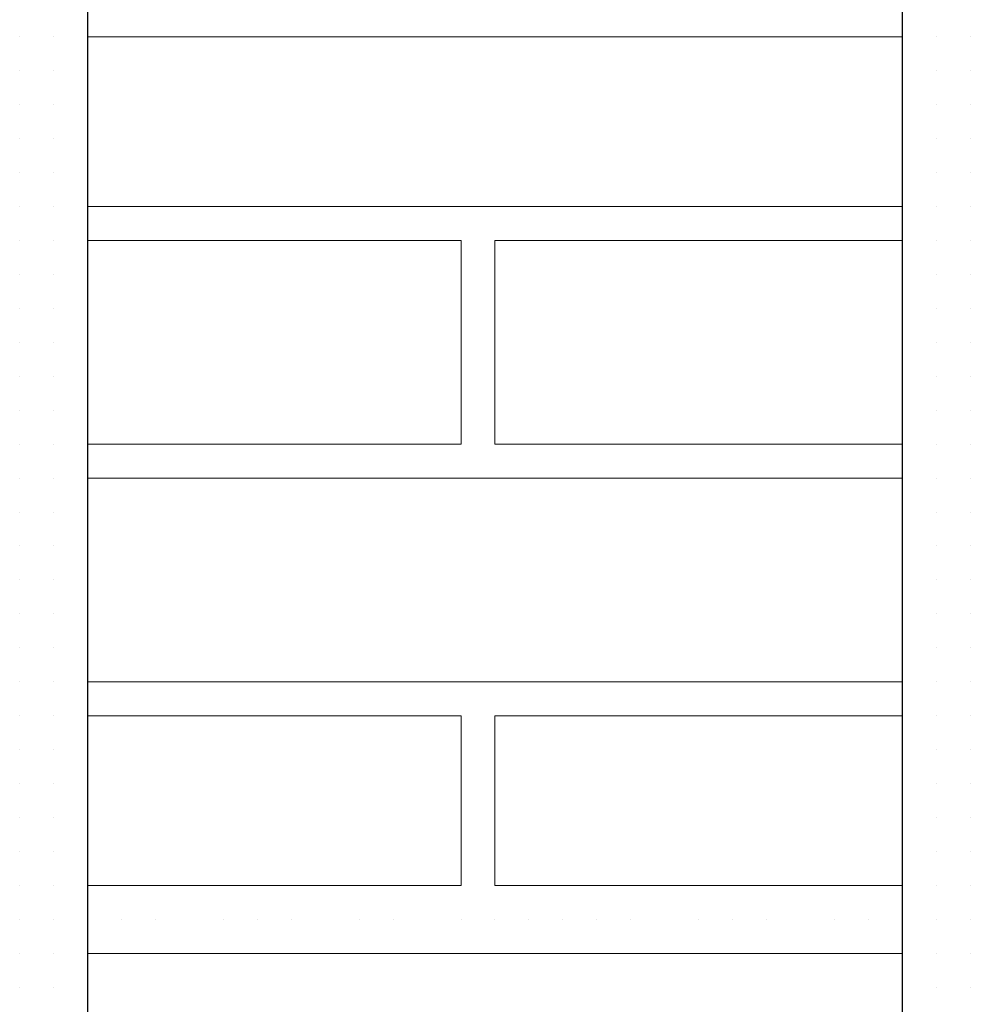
# Model space of a CAD drawing. Header units: metres. Extents: x 5.7 to 89.8, y 4 to 63.5.
# Tile 449 of 475: x 72.911 to 73.181, y 50.055 to 50.334. Entities that reach past the tile are written whole.
import ezdxf

# ---------------------------------------------------------------- set-up
doc = ezdxf.new("R2010")
doc.units = ezdxf.units.M
doc.header["$MEASUREMENT"] = 0
doc.layers.add('PDF17_hatch-borshi', color=7, linetype='Continuous')
doc.layers.add('PDF17_wall', color=7, linetype='Continuous')

msp = doc.modelspace()

# ---------------------------------------------------------------- linework, layer by layer
at = {"layer": 'PDF17_hatch-borshi', "lineweight": 18}
for points in [[(72.91139, 50.32944), (72.91139, 50.32944)], [(72.91139, 50.32944), (72.91139, 50.32944)], [(72.91139, 50.32944), (72.91139, 50.32944)], [(72.92103, 50.32944), (72.92103, 50.32944)], [(72.92103, 50.32944), (72.92103, 50.32944)], [(72.92103, 50.32944), (72.92103, 50.32944)], [(72.92103, 50.32944), (72.92103, 50.32944)], [(72.93066, 50.32944), (72.93066, 50.32944)], [(72.93066, 50.32944), (72.93066, 50.32944)], [(72.93066, 50.32944), (72.93066, 50.32944)], [(72.93066, 50.32944), (73.16181, 50.32944)], [(72.94992, 50.32944), (72.94992, 50.32944)], [(72.98844, 50.32944), (72.98844, 50.32944)], [(72.99808, 50.32944), (72.99808, 50.32944)], [(73.00771, 50.32944), (73.00771, 50.32944)], [(73.01734, 50.32944), (73.01734, 50.32944)], [(73.02697, 50.32944), (73.02697, 50.32944)], [(73.05586, 50.32944), (73.05586, 50.32944)], [(73.11365, 50.32944), (73.11365, 50.32944)], [(73.13291, 50.32944), (73.13291, 50.32944)], [(73.15217, 50.32944), (73.15217, 50.32944)], [(73.16181, 50.32944), (73.16181, 50.32944)], [(73.16181, 50.32944), (73.16181, 50.32944)], [(73.16181, 50.32944), (73.16181, 50.32944)], [(73.16181, 50.32944), (73.16181, 50.32944)], [(73.17144, 50.32944), (73.17144, 50.32944)], [(73.17144, 50.32944), (73.17144, 50.32944)], [(73.17144, 50.32944), (73.17144, 50.32944)], [(73.17144, 50.32944), (73.17144, 50.32944)], [(73.18107, 50.32944), (73.18107, 50.32944)], [(73.18107, 50.32944), (73.18107, 50.32944)], [(73.18107, 50.32944), (73.18107, 50.32944)], [(73.18107, 50.32944), (73.18107, 50.32944)], [(73.18107, 50.32944), (73.18107, 50.32944)], [(73.18107, 50.32944), (73.18107, 50.32944)], [(72.91139, 50.31981), (72.91139, 50.31981)], [(72.91139, 50.31981), (72.91139, 50.31981)], [(72.91139, 50.31981), (72.91139, 50.31981)], [(72.91139, 50.31981), (72.91139, 50.31981)], [(72.92103, 50.31981), (72.92103, 50.31981)], [(72.92103, 50.31981), (72.92103, 50.31981)], [(72.92103, 50.31981), (72.92103, 50.31981)], [(72.93066, 50.31981), (72.93066, 50.31981)], [(72.93066, 50.31981), (72.93066, 50.31981)], [(72.93066, 50.31981), (72.93066, 50.31981)], [(73.16181, 50.31981), (73.16181, 50.31981)], [(73.16181, 50.31981), (73.16181, 50.31981)], [(73.17144, 50.31981), (73.17144, 50.31981)], [(73.17144, 50.31981), (73.17144, 50.31981)], [(73.17144, 50.31981), (73.17144, 50.31981)], [(73.18107, 50.31981), (73.18107, 50.31981)], [(73.18107, 50.31981), (73.18107, 50.31981)], [(73.18107, 50.31981), (73.18107, 50.31981)], [(72.91139, 50.31018), (72.91139, 50.31018)], [(72.91139, 50.31018), (72.91139, 50.31018)], [(72.92103, 50.31018), (72.92103, 50.31018)], [(72.92103, 50.31018), (72.92103, 50.31018)], [(72.92103, 50.31018), (72.92103, 50.31018)], [(72.93066, 50.31018), (72.93066, 50.31018)], [(72.93066, 50.31018), (72.93066, 50.31018)], [(72.93066, 50.31018), (72.93066, 50.31018)], [(73.16181, 50.31018), (73.16181, 50.31018)], [(73.16181, 50.31018), (73.16181, 50.31018)], [(73.16181, 50.31018), (73.16181, 50.31018)], [(73.17144, 50.31018), (73.17144, 50.31018)], [(73.17144, 50.31018), (73.17144, 50.31018)], [(73.17144, 50.31018), (73.17144, 50.31018)], [(73.18107, 50.31018), (73.18107, 50.31018)], [(73.18107, 50.31018), (73.18107, 50.31018)], [(73.18107, 50.31018), (73.18107, 50.31018)], [(72.91139, 50.30055), (72.91139, 50.30055)], [(72.91139, 50.30055), (72.91139, 50.30055)], [(72.91139, 50.30055), (72.91139, 50.30055)], [(72.91139, 50.30055), (72.91139, 50.30055)], [(72.91139, 50.30055), (72.91139, 50.30055)], [(72.91139, 50.30055), (72.91139, 50.30055)], [(72.92103, 50.30055), (72.92103, 50.30055)], [(72.92103, 50.30055), (72.92103, 50.30055)], [(72.92103, 50.30055), (72.92103, 50.30055)], [(72.93066, 50.30055), (72.93066, 50.30055)], [(72.93066, 50.30055), (72.93066, 50.30055)], [(73.16181, 50.30055), (73.16181, 50.30055)], [(73.16181, 50.30055), (73.16181, 50.30055)], [(73.17144, 50.30055), (73.17144, 50.30055)], [(73.17144, 50.30055), (73.17144, 50.30055)], [(73.17144, 50.30055), (73.17144, 50.30055)], [(73.17144, 50.30055), (73.17144, 50.30055)], [(73.18107, 50.30055), (73.18107, 50.30055)], [(73.18107, 50.30055), (73.18107, 50.30055)], [(73.18107, 50.30055), (73.18107, 50.30055)], [(73.18107, 50.30055), (73.18107, 50.30055)], [(72.91139, 50.29092), (72.91139, 50.29092)], [(72.91139, 50.29092), (72.91139, 50.29092)], [(72.91139, 50.29092), (72.91139, 50.29092)], [(72.91139, 50.29092), (72.91139, 50.29092)], [(72.92103, 50.29092), (72.92103, 50.29092)], [(72.92103, 50.29092), (72.92103, 50.29092)], [(72.92103, 50.29092), (72.92103, 50.29092)], [(72.92103, 50.29092), (72.92103, 50.29092)], [(72.93066, 50.29092), (72.93066, 50.29092)], [(72.93066, 50.29092), (72.93066, 50.29092)], [(72.93066, 50.29092), (72.93066, 50.29092)], [(73.16181, 50.29092), (73.16181, 50.29092)], [(73.16181, 50.29092), (73.16181, 50.29092)], [(73.16181, 50.29092), (73.16181, 50.29092)], [(73.17144, 50.29092), (73.17144, 50.29092)], [(73.17144, 50.29092), (73.17144, 50.29092)], [(73.18107, 50.29092), (73.18107, 50.29092)], [(73.18107, 50.29092), (73.18107, 50.29092)], [(73.18107, 50.29092), (73.18107, 50.29092)], [(72.91139, 50.28128), (72.91139, 50.28128)], [(72.91139, 50.28128), (72.91139, 50.28128)], [(72.91139, 50.28128), (72.91139, 50.28128)], [(72.91139, 50.28128), (72.91139, 50.28128)], [(72.92103, 50.28128), (72.92103, 50.28128)], [(72.92103, 50.28128), (72.92103, 50.28128)], [(72.92103, 50.28128), (72.92103, 50.28128)], [(72.93066, 50.28128), (72.93066, 50.28128)], [(72.93066, 50.28128), (72.93066, 50.28128)], [(72.93066, 50.28128), (72.93066, 50.28128)], [(73.16181, 50.28128), (72.93066, 50.28128)], [(73.05586, 50.28128), (73.05586, 50.28128)], [(73.06549, 50.28128), (73.06549, 50.28128)], [(73.07512, 50.28128), (73.07512, 50.28128)], [(73.09439, 50.28128), (73.09439, 50.28128)], [(73.12328, 50.28128), (73.12328, 50.28128)], [(73.14254, 50.28128), (73.14254, 50.28128)], [(73.16181, 50.28128), (73.16181, 50.28128)], [(73.16181, 50.28128), (73.16181, 50.28128)], [(73.17144, 50.28128), (73.17144, 50.28128)], [(73.17144, 50.28128), (73.17144, 50.28128)], [(73.17144, 50.28128), (73.17144, 50.28128)], [(73.17144, 50.28128), (73.17144, 50.28128)], [(73.17144, 50.28128), (73.17144, 50.28128)], [(73.18107, 50.28128), (73.18107, 50.28128)], [(73.18107, 50.28128), (73.18107, 50.28128)], [(73.18107, 50.28128), (73.18107, 50.28128)], [(73.18107, 50.28128), (73.18107, 50.28128)], [(72.91139, 50.27165), (72.91139, 50.27165)], [(72.91139, 50.27165), (72.91139, 50.27165)], [(72.91139, 50.27165), (72.91139, 50.27165)], [(72.91139, 50.27165), (72.91139, 50.27165)], [(72.91139, 50.27165), (72.91139, 50.27165)], [(72.92103, 50.27165), (72.92103, 50.27165)], [(72.92103, 50.27165), (72.92103, 50.27165)], [(72.92103, 50.27165), (72.92103, 50.27165)], [(72.92103, 50.27165), (72.92103, 50.27165)], [(72.93066, 50.27165), (72.93066, 50.27165)], [(72.93066, 50.27165), (72.93066, 50.27165)], [(72.93066, 50.21387), (73.0366, 50.21387), (73.0366, 50.27165), (72.93066, 50.27165)], [(72.93066, 50.27165), (72.93066, 50.27165)], [(72.94029, 50.27165), (72.94029, 50.27165)], [(72.94029, 50.27165), (72.94029, 50.27165)], [(72.94992, 50.27165), (72.94992, 50.27165)], [(72.95955, 50.27165), (72.95955, 50.27165)], [(72.95955, 50.27165), (72.95955, 50.27165)], [(72.97881, 50.27165), (72.97881, 50.27165)], [(72.98844, 50.27165), (72.98844, 50.27165)], [(72.98844, 50.27165), (72.98844, 50.27165)], [(72.98844, 50.27165), (72.98844, 50.27165)], [(72.99808, 50.27165), (72.99808, 50.27165)], [(73.00771, 50.27165), (73.00771, 50.27165)], [(73.00771, 50.27165), (73.00771, 50.27165)], [(73.01734, 50.27165), (73.01734, 50.27165)], [(73.01734, 50.27165), (73.01734, 50.27165)], [(73.01734, 50.27165), (73.01734, 50.27165)], [(73.02697, 50.27165), (73.02697, 50.27165)], [(73.0366, 50.27165), (73.0366, 50.27165)], [(73.0366, 50.27165), (73.0366, 50.27165)], [(73.16181, 50.21387), (73.04623, 50.21387), (73.04623, 50.27165), (73.16181, 50.27165)], [(73.04623, 50.27165), (73.04623, 50.27165)], [(73.04623, 50.27165), (73.04623, 50.27165)], [(73.04623, 50.27165), (73.04623, 50.27165)], [(73.05586, 50.27165), (73.05586, 50.27165)], [(73.06549, 50.27165), (73.06549, 50.27165)], [(73.06549, 50.27165), (73.06549, 50.27165)], [(73.08476, 50.27165), (73.08476, 50.27165)], [(73.09439, 50.27165), (73.09439, 50.27165)], [(73.11365, 50.27165), (73.11365, 50.27165)], [(73.11365, 50.27165), (73.11365, 50.27165)], [(73.12328, 50.27165), (73.12328, 50.27165)], [(73.13291, 50.27165), (73.13291, 50.27165)], [(73.15217, 50.27165), (73.15217, 50.27165)], [(73.15217, 50.27165), (73.15217, 50.27165)], [(73.15217, 50.27165), (73.15217, 50.27165)], [(73.16181, 50.27165), (73.16181, 50.27165)], [(73.16181, 50.27165), (73.16181, 50.27165)], [(73.16181, 50.27165), (73.16181, 50.27165)], [(73.16181, 50.27165), (73.16181, 50.27165)], [(73.17144, 50.27165), (73.17144, 50.27165)], [(73.17144, 50.27165), (73.17144, 50.27165)], [(73.17144, 50.27165), (73.17144, 50.27165)], [(73.18107, 50.27165), (73.18107, 50.27165)], [(73.18107, 50.27165), (73.18107, 50.27165)], [(73.18107, 50.27165), (73.18107, 50.27165)], [(72.91139, 50.26202), (72.91139, 50.26202)], [(72.91139, 50.26202), (72.91139, 50.26202)], [(72.91139, 50.26202), (72.91139, 50.26202)], [(72.91139, 50.26202), (72.91139, 50.26202)], [(72.91139, 50.26202), (72.91139, 50.26202)], [(72.92103, 50.26202), (72.92103, 50.26202)], [(72.92103, 50.26202), (72.92103, 50.26202)], [(72.92103, 50.26202), (72.92103, 50.26202)], [(72.93066, 50.26202), (72.93066, 50.26202)], [(72.93066, 50.26202), (72.93066, 50.26202)], [(72.93066, 50.26202), (72.93066, 50.26202)], [(73.17144, 50.26202), (73.17144, 50.26202)], [(73.17144, 50.26202), (73.17144, 50.26202)], [(73.17144, 50.26202), (73.17144, 50.26202)], [(73.17144, 50.26202), (73.17144, 50.26202)], [(73.17144, 50.26202), (73.17144, 50.26202)], [(73.18107, 50.26202), (73.18107, 50.26202)], [(73.18107, 50.26202), (73.18107, 50.26202)], [(73.18107, 50.26202), (73.18107, 50.26202)], [(73.18107, 50.26202), (73.18107, 50.26202)], [(72.91139, 50.25239), (72.91139, 50.25239)], [(72.91139, 50.25239), (72.91139, 50.25239)], [(72.91139, 50.25239), (72.91139, 50.25239)], [(72.92103, 50.25239), (72.92103, 50.25239)], [(72.92103, 50.25239), (72.92103, 50.25239)], [(72.92103, 50.25239), (72.92103, 50.25239)], [(72.92103, 50.25239), (72.92103, 50.25239)], [(72.93066, 50.25239), (72.93066, 50.25239)], [(72.93066, 50.25239), (72.93066, 50.25239)], [(73.0366, 50.25239), (73.0366, 50.25239)], [(73.0366, 50.25239), (73.0366, 50.25239)], [(73.04623, 50.25239), (73.04623, 50.25239)], [(73.04623, 50.25239), (73.04623, 50.25239)], [(73.16181, 50.25239), (73.16181, 50.25239)], [(73.16181, 50.25239), (73.16181, 50.25239)], [(73.17144, 50.25239), (73.17144, 50.25239)], [(73.17144, 50.25239), (73.17144, 50.25239)], [(73.17144, 50.25239), (73.17144, 50.25239)], [(73.17144, 50.25239), (73.17144, 50.25239)], [(73.18107, 50.25239), (73.18107, 50.25239)], [(72.91139, 50.24276), (72.91139, 50.24276)], [(72.91139, 50.24276), (72.91139, 50.24276)], [(72.91139, 50.24276), (72.91139, 50.24276)], [(72.92103, 50.24276), (72.92103, 50.24276)], [(72.92103, 50.24276), (72.92103, 50.24276)], [(72.93066, 50.24276), (72.93066, 50.24276)], [(73.0366, 50.24276), (73.0366, 50.24276)], [(73.16181, 50.24276), (73.16181, 50.24276)], [(73.17144, 50.24276), (73.17144, 50.24276)], [(73.17144, 50.24276), (73.17144, 50.24276)], [(73.17144, 50.24276), (73.17144, 50.24276)], [(73.17144, 50.24276), (73.17144, 50.24276)], [(73.18107, 50.24276), (73.18107, 50.24276)], [(73.18107, 50.24276), (73.18107, 50.24276)], [(73.18107, 50.24276), (73.18107, 50.24276)], [(72.91139, 50.23313), (72.91139, 50.23313)], [(72.91139, 50.23313), (72.91139, 50.23313)], [(72.91139, 50.23313), (72.91139, 50.23313)], [(72.91139, 50.23313), (72.91139, 50.23313)], [(72.92103, 50.23313), (72.92103, 50.23313)], [(72.92103, 50.23313), (72.92103, 50.23313)], [(72.92103, 50.23313), (72.92103, 50.23313)], [(72.92103, 50.23313), (72.92103, 50.23313)], [(72.92103, 50.23313), (72.92103, 50.23313)], [(72.93066, 50.23313), (72.93066, 50.23313)], [(72.93066, 50.23313), (72.93066, 50.23313)], [(73.04623, 50.23313), (73.04623, 50.23313)], [(73.04623, 50.23313), (73.04623, 50.23313)], [(73.16181, 50.23313), (73.16181, 50.23313)], [(73.16181, 50.23313), (73.16181, 50.23313)], [(73.16181, 50.23313), (73.16181, 50.23313)], [(73.17144, 50.23313), (73.17144, 50.23313)], [(73.17144, 50.23313), (73.17144, 50.23313)], [(73.17144, 50.23313), (73.17144, 50.23313)], [(73.17144, 50.23313), (73.17144, 50.23313)], [(73.18107, 50.23313), (73.18107, 50.23313)], [(73.18107, 50.23313), (73.18107, 50.23313)], [(73.18107, 50.23313), (73.18107, 50.23313)], [(73.18107, 50.23313), (73.18107, 50.23313)], [(73.18107, 50.23313), (73.18107, 50.23313)], [(72.91139, 50.2235), (72.91139, 50.2235)], [(72.91139, 50.2235), (72.91139, 50.2235)], [(72.91139, 50.2235), (72.91139, 50.2235)], [(72.91139, 50.2235), (72.91139, 50.2235)], [(72.92103, 50.2235), (72.92103, 50.2235)], [(72.92103, 50.2235), (72.92103, 50.2235)], [(72.92103, 50.2235), (72.92103, 50.2235)], [(72.92103, 50.2235), (72.92103, 50.2235)], [(72.92103, 50.2235), (72.92103, 50.2235)], [(72.93066, 50.2235), (72.93066, 50.2235)], [(73.17144, 50.2235), (73.17144, 50.2235)], [(73.17144, 50.2235), (73.17144, 50.2235)], [(73.17144, 50.2235), (73.17144, 50.2235)], [(73.18107, 50.2235), (73.18107, 50.2235)], [(73.18107, 50.2235), (73.18107, 50.2235)], [(72.91139, 50.21387), (72.91139, 50.21387)], [(72.91139, 50.21387), (72.91139, 50.21387)], [(72.92103, 50.21387), (72.92103, 50.21387)], [(72.92103, 50.21387), (72.92103, 50.21387)], [(72.92103, 50.21387), (72.92103, 50.21387)], [(72.92103, 50.21387), (72.92103, 50.21387)], [(72.93066, 50.21387), (72.93066, 50.21387)], [(72.94992, 50.21387), (72.94992, 50.21387)], [(72.97881, 50.21387), (72.97881, 50.21387)], [(73.00771, 50.21387), (73.00771, 50.21387)], [(73.01734, 50.21387), (73.01734, 50.21387)], [(73.0366, 50.21387), (73.0366, 50.21387)], [(73.0366, 50.21387), (73.0366, 50.21387)], [(73.04623, 50.21387), (73.04623, 50.21387)], [(73.04623, 50.21387), (73.04623, 50.21387)], [(73.04623, 50.21387), (73.04623, 50.21387)], [(73.05586, 50.21387), (73.05586, 50.21387)], [(73.05586, 50.21387), (73.05586, 50.21387)], [(73.06549, 50.21387), (73.06549, 50.21387)], [(73.07512, 50.21387), (73.07512, 50.21387)], [(73.07512, 50.21387), (73.07512, 50.21387)], [(73.08476, 50.21387), (73.08476, 50.21387)], [(73.08476, 50.21387), (73.08476, 50.21387)], [(73.10402, 50.21387), (73.10402, 50.21387)], [(73.12328, 50.21387), (73.12328, 50.21387)], [(73.12328, 50.21387), (73.12328, 50.21387)], [(73.14254, 50.21387), (73.14254, 50.21387)], [(73.16181, 50.21387), (73.16181, 50.21387)], [(73.16181, 50.21387), (73.16181, 50.21387)], [(73.16181, 50.21387), (73.16181, 50.21387)], [(73.17144, 50.21387), (73.17144, 50.21387)], [(73.17144, 50.21387), (73.17144, 50.21387)], [(73.17144, 50.21387), (73.17144, 50.21387)], [(73.17144, 50.21387), (73.17144, 50.21387)], [(73.17144, 50.21387), (73.17144, 50.21387)], [(73.18107, 50.21387), (73.18107, 50.21387)], [(73.18107, 50.21387), (73.18107, 50.21387)], [(73.18107, 50.21387), (73.18107, 50.21387)], [(72.91139, 50.20424), (72.91139, 50.20424)], [(72.91139, 50.20424), (72.91139, 50.20424)], [(72.91139, 50.20424), (72.91139, 50.20424)], [(72.91139, 50.20424), (72.91139, 50.20424)], [(72.91139, 50.20424), (72.91139, 50.20424)], [(72.92103, 50.20424), (72.92103, 50.20424)], [(72.92103, 50.20424), (72.92103, 50.20424)], [(72.92103, 50.20424), (72.92103, 50.20424)], [(72.92103, 50.20424), (72.92103, 50.20424)], [(72.92103, 50.20424), (72.92103, 50.20424)], [(72.93066, 50.20424), (72.93066, 50.20424)], [(72.93066, 50.20424), (72.93066, 50.20424)], [(73.16181, 50.20424), (72.93066, 50.20424)], [(72.94029, 50.20424), (72.94029, 50.20424)], [(72.94992, 50.20424), (72.94992, 50.20424)], [(72.94992, 50.20424), (72.94992, 50.20424)], [(72.96918, 50.20424), (72.96918, 50.20424)], [(72.97881, 50.20424), (72.97881, 50.20424)], [(72.98844, 50.20424), (72.98844, 50.20424)], [(72.98844, 50.20424), (72.98844, 50.20424)], [(72.99808, 50.20424), (72.99808, 50.20424)], [(73.00771, 50.20424), (73.00771, 50.20424)], [(73.00771, 50.20424), (73.00771, 50.20424)], [(73.01734, 50.20424), (73.01734, 50.20424)], [(73.02697, 50.20424), (73.02697, 50.20424)], [(73.0366, 50.20424), (73.0366, 50.20424)], [(73.0366, 50.20424), (73.0366, 50.20424)], [(73.04623, 50.20424), (73.04623, 50.20424)], [(73.05586, 50.20424), (73.05586, 50.20424)], [(73.06549, 50.20424), (73.06549, 50.20424)], [(73.08476, 50.20424), (73.08476, 50.20424)], [(73.08476, 50.20424), (73.08476, 50.20424)], [(73.11365, 50.20424), (73.11365, 50.20424)], [(73.11365, 50.20424), (73.11365, 50.20424)], [(73.13291, 50.20424), (73.13291, 50.20424)], [(73.14254, 50.20424), (73.14254, 50.20424)], [(73.15217, 50.20424), (73.15217, 50.20424)], [(73.15217, 50.20424), (73.15217, 50.20424)], [(73.16181, 50.20424), (73.16181, 50.20424)], [(73.17144, 50.20424), (73.17144, 50.20424)], [(73.17144, 50.20424), (73.17144, 50.20424)], [(73.17144, 50.20424), (73.17144, 50.20424)], [(73.17144, 50.20424), (73.17144, 50.20424)], [(73.17144, 50.20424), (73.17144, 50.20424)], [(73.18107, 50.20424), (73.18107, 50.20424)], [(73.18107, 50.20424), (73.18107, 50.20424)], [(73.18107, 50.20424), (73.18107, 50.20424)], [(73.18107, 50.20424), (73.18107, 50.20424)], [(72.91139, 50.1946), (72.91139, 50.1946)], [(72.91139, 50.1946), (72.91139, 50.1946)], [(72.91139, 50.1946), (72.91139, 50.1946)], [(72.92103, 50.1946), (72.92103, 50.1946)], [(72.92103, 50.1946), (72.92103, 50.1946)], [(72.92103, 50.1946), (72.92103, 50.1946)], [(72.92103, 50.1946), (72.92103, 50.1946)], [(72.92103, 50.1946), (72.92103, 50.1946)], [(72.93066, 50.1946), (72.93066, 50.1946)], [(73.16181, 50.1946), (73.16181, 50.1946)], [(73.16181, 50.1946), (73.16181, 50.1946)], [(73.17144, 50.1946), (73.17144, 50.1946)], [(73.17144, 50.1946), (73.17144, 50.1946)], [(73.17144, 50.1946), (73.17144, 50.1946)], [(73.17144, 50.1946), (73.17144, 50.1946)], [(73.18107, 50.1946), (73.18107, 50.1946)], [(73.18107, 50.1946), (73.18107, 50.1946)], [(73.18107, 50.1946), (73.18107, 50.1946)], [(72.91139, 50.18497), (72.91139, 50.18497)], [(72.91139, 50.18497), (72.91139, 50.18497)], [(72.91139, 50.18497), (72.91139, 50.18497)], [(72.92103, 50.18497), (72.92103, 50.18497)], [(72.92103, 50.18497), (72.92103, 50.18497)], [(72.92103, 50.18497), (72.92103, 50.18497)], [(72.93066, 50.18497), (72.93066, 50.18497)], [(72.93066, 50.18497), (72.93066, 50.18497)], [(72.93066, 50.18497), (72.93066, 50.18497)], [(73.16181, 50.18497), (73.16181, 50.18497)], [(73.17144, 50.18497), (73.17144, 50.18497)], [(73.17144, 50.18497), (73.17144, 50.18497)], [(73.17144, 50.18497), (73.17144, 50.18497)], [(73.17144, 50.18497), (73.17144, 50.18497)], [(73.18107, 50.18497), (73.18107, 50.18497)], [(73.18107, 50.18497), (73.18107, 50.18497)], [(73.18107, 50.18497), (73.18107, 50.18497)], [(73.18107, 50.18497), (73.18107, 50.18497)], [(72.91139, 50.17534), (72.91139, 50.17534)], [(72.91139, 50.17534), (72.91139, 50.17534)], [(72.92103, 50.17534), (72.92103, 50.17534)], [(72.92103, 50.17534), (72.92103, 50.17534)], [(72.92103, 50.17534), (72.92103, 50.17534)], [(72.92103, 50.17534), (72.92103, 50.17534)], [(73.16181, 50.17534), (73.16181, 50.17534)], [(73.16181, 50.17534), (73.16181, 50.17534)], [(73.16181, 50.17534), (73.16181, 50.17534)], [(73.16181, 50.17534), (73.16181, 50.17534)], [(73.17144, 50.17534), (73.17144, 50.17534)], [(73.17144, 50.17534), (73.17144, 50.17534)], [(73.17144, 50.17534), (73.17144, 50.17534)], [(73.18107, 50.17534), (73.18107, 50.17534)], [(73.18107, 50.17534), (73.18107, 50.17534)], [(73.18107, 50.17534), (73.18107, 50.17534)], [(73.18107, 50.17534), (73.18107, 50.17534)], [(72.91139, 50.16571), (72.91139, 50.16571)], [(72.91139, 50.16571), (72.91139, 50.16571)], [(72.91139, 50.16571), (72.91139, 50.16571)], [(72.91139, 50.16571), (72.91139, 50.16571)], [(72.92103, 50.16571), (72.92103, 50.16571)], [(72.92103, 50.16571), (72.92103, 50.16571)], [(72.92103, 50.16571), (72.92103, 50.16571)], [(72.92103, 50.16571), (72.92103, 50.16571)], [(72.93066, 50.16571), (72.93066, 50.16571)], [(73.16181, 50.16571), (73.16181, 50.16571)], [(73.16181, 50.16571), (73.16181, 50.16571)], [(73.17144, 50.16571), (73.17144, 50.16571)], [(73.17144, 50.16571), (73.17144, 50.16571)], [(73.17144, 50.16571), (73.17144, 50.16571)], [(73.17144, 50.16571), (73.17144, 50.16571)], [(73.18107, 50.16571), (73.18107, 50.16571)], [(73.18107, 50.16571), (73.18107, 50.16571)], [(73.18107, 50.16571), (73.18107, 50.16571)], [(73.18107, 50.16571), (73.18107, 50.16571)], [(73.18107, 50.16571), (73.18107, 50.16571)], [(72.91139, 50.15608), (72.91139, 50.15608)], [(72.91139, 50.15608), (72.91139, 50.15608)], [(72.92103, 50.15608), (72.92103, 50.15608)], [(72.92103, 50.15608), (72.92103, 50.15608)], [(72.92103, 50.15608), (72.92103, 50.15608)], [(72.92103, 50.15608), (72.92103, 50.15608)], [(72.93066, 50.15608), (72.93066, 50.15608)], [(72.93066, 50.15608), (72.93066, 50.15608)], [(72.93066, 50.15608), (72.93066, 50.15608)], [(73.16181, 50.15608), (73.16181, 50.15608)], [(73.16181, 50.15608), (73.16181, 50.15608)], [(73.17144, 50.15608), (73.17144, 50.15608)], [(73.17144, 50.15608), (73.17144, 50.15608)], [(73.17144, 50.15608), (73.17144, 50.15608)], [(73.17144, 50.15608), (73.17144, 50.15608)], [(73.18107, 50.15608), (73.18107, 50.15608)], [(73.18107, 50.15608), (73.18107, 50.15608)], [(73.18107, 50.15608), (73.18107, 50.15608)], [(73.18107, 50.15608), (73.18107, 50.15608)], [(72.91139, 50.14645), (72.91139, 50.14645)], [(72.91139, 50.14645), (72.91139, 50.14645)], [(72.91139, 50.14645), (72.91139, 50.14645)], [(72.91139, 50.14645), (72.91139, 50.14645)], [(72.92103, 50.14645), (72.92103, 50.14645)], [(72.92103, 50.14645), (72.92103, 50.14645)], [(72.93066, 50.14645), (72.93066, 50.14645)], [(72.93066, 50.14645), (72.93066, 50.14645)], [(72.93066, 50.14645), (72.93066, 50.14645)], [(73.16181, 50.14645), (72.93066, 50.14645)], [(72.94029, 50.14645), (72.94029, 50.14645)], [(72.94029, 50.14645), (72.94029, 50.14645)], [(72.94992, 50.14645), (72.94992, 50.14645)], [(72.95955, 50.14645), (72.95955, 50.14645)], [(72.97881, 50.14645), (72.97881, 50.14645)], [(72.98844, 50.14645), (72.98844, 50.14645)], [(73.00771, 50.14645), (73.00771, 50.14645)], [(73.01734, 50.14645), (73.01734, 50.14645)], [(73.01734, 50.14645), (73.01734, 50.14645)], [(73.02697, 50.14645), (73.02697, 50.14645)], [(73.0366, 50.14645), (73.0366, 50.14645)], [(73.04623, 50.14645), (73.04623, 50.14645)], [(73.04623, 50.14645), (73.04623, 50.14645)], [(73.05586, 50.14645), (73.05586, 50.14645)], [(73.05586, 50.14645), (73.05586, 50.14645)], [(73.06549, 50.14645), (73.06549, 50.14645)], [(73.07512, 50.14645), (73.07512, 50.14645)], [(73.08476, 50.14645), (73.08476, 50.14645)], [(73.09439, 50.14645), (73.09439, 50.14645)], [(73.11365, 50.14645), (73.11365, 50.14645)], [(73.12328, 50.14645), (73.12328, 50.14645)], [(73.14254, 50.14645), (73.14254, 50.14645)], [(73.15217, 50.14645), (73.15217, 50.14645)], [(73.16181, 50.14645), (73.16181, 50.14645)], [(73.16181, 50.14645), (73.16181, 50.14645)], [(73.17144, 50.14645), (73.17144, 50.14645)], [(73.17144, 50.14645), (73.17144, 50.14645)], [(73.17144, 50.14645), (73.17144, 50.14645)], [(73.17144, 50.14645), (73.17144, 50.14645)], [(73.18107, 50.14645), (73.18107, 50.14645)], [(73.18107, 50.14645), (73.18107, 50.14645)], [(73.18107, 50.14645), (73.18107, 50.14645)], [(73.18107, 50.14645), (73.18107, 50.14645)], [(73.18107, 50.14645), (73.18107, 50.14645)], [(73.18107, 50.14645), (73.18107, 50.14645)], [(72.91139, 50.13682), (72.91139, 50.13682)], [(72.91139, 50.13682), (72.91139, 50.13682)], [(72.91139, 50.13682), (72.91139, 50.13682)], [(72.92103, 50.13682), (72.92103, 50.13682)], [(72.92103, 50.13682), (72.92103, 50.13682)], [(72.92103, 50.13682), (72.92103, 50.13682)], [(72.92103, 50.13682), (72.92103, 50.13682)], [(72.93066, 50.13682), (72.93066, 50.13682)], [(72.93066, 50.13682), (72.93066, 50.13682)], [(72.93066, 50.13682), (72.93066, 50.13682)], [(72.93066, 50.08866), (73.0366, 50.08866), (73.0366, 50.13682), (72.93066, 50.13682)], [(72.93066, 50.13682), (72.93066, 50.13682)], [(72.95955, 50.13682), (72.95955, 50.13682)], [(72.98844, 50.13682), (72.98844, 50.13682)], [(72.98844, 50.13682), (72.98844, 50.13682)], [(72.99808, 50.13682), (72.99808, 50.13682)], [(73.00771, 50.13682), (73.00771, 50.13682)], [(73.01734, 50.13682), (73.01734, 50.13682)], [(73.01734, 50.13682), (73.01734, 50.13682)], [(73.0366, 50.13682), (73.0366, 50.13682)], [(73.16181, 50.13682), (73.04623, 50.13682), (73.04623, 50.08866), (73.16181, 50.08866)], [(73.04623, 50.13682), (73.04623, 50.13682)], [(73.06549, 50.13682), (73.06549, 50.13682)], [(73.06549, 50.13682), (73.06549, 50.13682)], [(73.09439, 50.13682), (73.09439, 50.13682)], [(73.11365, 50.13682), (73.11365, 50.13682)], [(73.12328, 50.13682), (73.12328, 50.13682)], [(73.13291, 50.13682), (73.13291, 50.13682)], [(73.15217, 50.13682), (73.15217, 50.13682)], [(73.15217, 50.13682), (73.15217, 50.13682)], [(73.15217, 50.13682), (73.15217, 50.13682)], [(73.16181, 50.13682), (73.16181, 50.13682)], [(73.16181, 50.13682), (73.16181, 50.13682)], [(73.16181, 50.13682), (73.16181, 50.13682)], [(73.17144, 50.13682), (73.17144, 50.13682)], [(73.17144, 50.13682), (73.17144, 50.13682)], [(73.17144, 50.13682), (73.17144, 50.13682)], [(73.17144, 50.13682), (73.17144, 50.13682)], [(73.18107, 50.13682), (73.18107, 50.13682)], [(73.18107, 50.13682), (73.18107, 50.13682)], [(73.18107, 50.13682), (73.18107, 50.13682)], [(73.18107, 50.13682), (73.18107, 50.13682)], [(72.91139, 50.12719), (72.91139, 50.12719)], [(72.91139, 50.12719), (72.91139, 50.12719)], [(72.91139, 50.12719), (72.91139, 50.12719)], [(72.92103, 50.12719), (72.92103, 50.12719)], [(72.92103, 50.12719), (72.92103, 50.12719)], [(72.92103, 50.12719), (72.92103, 50.12719)], [(72.93066, 50.12719), (72.93066, 50.12719)], [(72.93066, 50.12719), (72.93066, 50.12719)], [(73.04623, 50.12719), (73.04623, 50.12719)], [(73.16181, 50.12719), (73.16181, 50.12719)], [(73.16181, 50.12719), (73.16181, 50.12719)], [(73.17144, 50.12719), (73.17144, 50.12719)], [(73.17144, 50.12719), (73.17144, 50.12719)], [(73.17144, 50.12719), (73.17144, 50.12719)], [(73.17144, 50.12719), (73.17144, 50.12719)], [(73.18107, 50.12719), (73.18107, 50.12719)], [(73.18107, 50.12719), (73.18107, 50.12719)], [(73.18107, 50.12719), (73.18107, 50.12719)], [(73.18107, 50.12719), (73.18107, 50.12719)], [(73.18107, 50.12719), (73.18107, 50.12719)], [(72.91139, 50.11755), (72.91139, 50.11755)], [(72.91139, 50.11755), (72.91139, 50.11755)], [(72.91139, 50.11755), (72.91139, 50.11755)], [(72.92103, 50.11755), (72.92103, 50.11755)], [(72.92103, 50.11755), (72.92103, 50.11755)], [(72.92103, 50.11755), (72.92103, 50.11755)], [(72.93066, 50.11755), (72.93066, 50.11755)], [(72.93066, 50.11755), (72.93066, 50.11755)], [(73.0366, 50.11755), (73.0366, 50.11755)], [(73.0366, 50.11755), (73.0366, 50.11755)], [(73.04623, 50.11755), (73.04623, 50.11755)], [(73.16181, 50.11755), (73.16181, 50.11755)], [(73.16181, 50.11755), (73.16181, 50.11755)], [(73.16181, 50.11755), (73.16181, 50.11755)], [(73.16181, 50.11755), (73.16181, 50.11755)], [(73.17144, 50.11755), (73.17144, 50.11755)], [(73.17144, 50.11755), (73.17144, 50.11755)], [(73.17144, 50.11755), (73.17144, 50.11755)], [(73.18107, 50.11755), (73.18107, 50.11755)], [(73.18107, 50.11755), (73.18107, 50.11755)], [(73.18107, 50.11755), (73.18107, 50.11755)], [(73.18107, 50.11755), (73.18107, 50.11755)], [(72.91139, 50.10792), (72.91139, 50.10792)], [(72.91139, 50.10792), (72.91139, 50.10792)], [(72.91139, 50.10792), (72.91139, 50.10792)], [(72.92103, 50.10792), (72.92103, 50.10792)], [(72.92103, 50.10792), (72.92103, 50.10792)], [(72.93066, 50.10792), (72.93066, 50.10792)], [(72.93066, 50.10792), (72.93066, 50.10792)], [(72.93066, 50.10792), (72.93066, 50.10792)], [(73.0366, 50.10792), (73.0366, 50.10792)], [(73.04623, 50.10792), (73.04623, 50.10792)], [(73.04623, 50.10792), (73.04623, 50.10792)], [(73.16181, 50.10792), (73.16181, 50.10792)], [(73.16181, 50.10792), (73.16181, 50.10792)], [(73.17144, 50.10792), (73.17144, 50.10792)], [(73.17144, 50.10792), (73.17144, 50.10792)], [(73.17144, 50.10792), (73.17144, 50.10792)], [(73.17144, 50.10792), (73.17144, 50.10792)], [(73.18107, 50.10792), (73.18107, 50.10792)], [(73.18107, 50.10792), (73.18107, 50.10792)], [(73.18107, 50.10792), (73.18107, 50.10792)], [(73.18107, 50.10792), (73.18107, 50.10792)], [(72.91139, 50.09829), (72.91139, 50.09829)], [(72.91139, 50.09829), (72.91139, 50.09829)], [(72.91139, 50.09829), (72.91139, 50.09829)], [(72.91139, 50.09829), (72.91139, 50.09829)], [(72.92103, 50.09829), (72.92103, 50.09829)], [(72.92103, 50.09829), (72.92103, 50.09829)], [(72.92103, 50.09829), (72.92103, 50.09829)], [(72.92103, 50.09829), (72.92103, 50.09829)], [(72.93066, 50.09829), (72.93066, 50.09829)], [(72.93066, 50.09829), (72.93066, 50.09829)], [(72.93066, 50.09829), (72.93066, 50.09829)], [(73.16181, 50.09829), (73.16181, 50.09829)], [(73.16181, 50.09829), (73.16181, 50.09829)], [(73.17144, 50.09829), (73.17144, 50.09829)], [(73.17144, 50.09829), (73.17144, 50.09829)], [(73.17144, 50.09829), (73.17144, 50.09829)], [(73.17144, 50.09829), (73.17144, 50.09829)], [(73.18107, 50.09829), (73.18107, 50.09829)], [(73.18107, 50.09829), (73.18107, 50.09829)], [(72.91139, 50.08866), (72.91139, 50.08866)], [(72.91139, 50.08866), (72.91139, 50.08866)], [(72.91139, 50.08866), (72.91139, 50.08866)], [(72.91139, 50.08866), (72.91139, 50.08866)], [(72.92103, 50.08866), (72.92103, 50.08866)], [(72.92103, 50.08866), (72.92103, 50.08866)], [(72.93066, 50.08866), (72.93066, 50.08866)], [(72.93066, 50.08866), (72.93066, 50.08866)], [(73.0366, 50.08866), (73.0366, 50.08866)], [(73.04623, 50.08866), (73.04623, 50.08866)], [(73.04623, 50.08866), (73.04623, 50.08866)], [(73.04623, 50.08866), (73.04623, 50.08866)], [(73.16181, 50.08866), (73.16181, 50.08866)], [(73.16181, 50.08866), (73.16181, 50.08866)], [(73.16181, 50.08866), (73.16181, 50.08866)], [(73.17144, 50.08866), (73.17144, 50.08866)], [(73.17144, 50.08866), (73.17144, 50.08866)], [(73.17144, 50.08866), (73.17144, 50.08866)], [(73.18107, 50.08866), (73.18107, 50.08866)], [(73.18107, 50.08866), (73.18107, 50.08866)], [(73.18107, 50.08866), (73.18107, 50.08866)], [(73.18107, 50.08866), (73.18107, 50.08866)], [(72.91139, 50.07903), (72.91139, 50.07903)], [(72.91139, 50.07903), (72.91139, 50.07903)], [(72.91139, 50.07903), (72.91139, 50.07903)], [(72.91139, 50.07903), (72.91139, 50.07903)], [(72.92103, 50.07903), (72.92103, 50.07903)], [(72.92103, 50.07903), (72.92103, 50.07903)], [(72.92103, 50.07903), (72.92103, 50.07903)], [(72.93066, 50.07903), (72.93066, 50.07903)], [(72.93066, 50.07903), (72.93066, 50.07903)], [(72.93066, 50.07903), (72.93066, 50.07903)], [(72.94029, 50.07903), (72.94029, 50.07903)], [(72.94992, 50.07903), (72.94992, 50.07903)], [(72.94992, 50.07903), (72.94992, 50.07903)], [(72.96918, 50.07903), (72.96918, 50.07903)], [(72.97881, 50.07903), (72.97881, 50.07903)], [(72.97881, 50.07903), (72.97881, 50.07903)], [(72.98844, 50.07903), (72.98844, 50.07903)], [(73.00771, 50.07903), (73.00771, 50.07903)], [(73.00771, 50.07903), (73.00771, 50.07903)], [(73.01734, 50.07903), (73.01734, 50.07903)], [(73.01734, 50.07903), (73.01734, 50.07903)], [(73.0366, 50.07903), (73.0366, 50.07903)], [(73.0366, 50.07903), (73.0366, 50.07903)], [(73.0366, 50.07903), (73.0366, 50.07903)], [(73.04623, 50.07903), (73.04623, 50.07903)], [(73.04623, 50.07903), (73.04623, 50.07903)], [(73.05586, 50.07903), (73.05586, 50.07903)], [(73.05586, 50.07903), (73.05586, 50.07903)], [(73.06549, 50.07903), (73.06549, 50.07903)], [(73.06549, 50.07903), (73.06549, 50.07903)], [(73.07512, 50.07903), (73.07512, 50.07903)], [(73.07512, 50.07903), (73.07512, 50.07903)], [(73.08476, 50.07903), (73.08476, 50.07903)], [(73.08476, 50.07903), (73.08476, 50.07903)], [(73.08476, 50.07903), (73.08476, 50.07903)], [(73.10402, 50.07903), (73.10402, 50.07903)], [(73.11365, 50.07903), (73.11365, 50.07903)], [(73.12328, 50.07903), (73.12328, 50.07903)], [(73.12328, 50.07903), (73.12328, 50.07903)], [(73.14254, 50.07903), (73.14254, 50.07903)], [(73.14254, 50.07903), (73.14254, 50.07903)], [(73.15217, 50.07903), (73.15217, 50.07903)], [(73.16181, 50.07903), (73.16181, 50.07903)], [(73.16181, 50.07903), (73.16181, 50.07903)], [(73.16181, 50.07903), (73.16181, 50.07903)], [(73.17144, 50.07903), (73.17144, 50.07903)], [(73.17144, 50.07903), (73.17144, 50.07903)], [(73.17144, 50.07903), (73.17144, 50.07903)], [(73.17144, 50.07903), (73.17144, 50.07903)], [(73.17144, 50.07903), (73.17144, 50.07903)], [(73.18107, 50.07903), (73.18107, 50.07903)], [(73.18107, 50.07903), (73.18107, 50.07903)], [(73.18107, 50.07903), (73.18107, 50.07903)], [(73.18107, 50.07903), (73.18107, 50.07903)], [(72.91139, 50.0694), (72.91139, 50.0694)], [(72.91139, 50.0694), (72.91139, 50.0694)], [(72.91139, 50.0694), (72.91139, 50.0694)], [(72.91139, 50.0694), (72.91139, 50.0694)], [(72.91139, 50.0694), (72.91139, 50.0694)], [(72.92103, 50.0694), (72.92103, 50.0694)], [(72.92103, 50.0694), (72.92103, 50.0694)], [(72.92103, 50.0694), (72.92103, 50.0694)], [(72.92103, 50.0694), (72.92103, 50.0694)], [(72.93066, 50.0694), (72.93066, 50.0694)], [(72.93066, 50.0694), (72.93066, 50.0694)], [(72.93066, 50.0694), (73.16181, 50.0694)], [(72.94992, 50.0694), (72.94992, 50.0694)], [(72.98844, 50.0694), (72.98844, 50.0694)], [(72.99808, 50.0694), (72.99808, 50.0694)], [(73.00771, 50.0694), (73.00771, 50.0694)], [(73.02697, 50.0694), (73.02697, 50.0694)], [(73.05586, 50.0694), (73.05586, 50.0694)], [(73.11365, 50.0694), (73.11365, 50.0694)], [(73.13291, 50.0694), (73.13291, 50.0694)], [(73.15217, 50.0694), (73.15217, 50.0694)], [(73.16181, 50.0694), (73.16181, 50.0694)], [(73.16181, 50.0694), (73.16181, 50.0694)], [(73.17144, 50.0694), (73.17144, 50.0694)], [(73.17144, 50.0694), (73.17144, 50.0694)], [(73.18107, 50.0694), (73.18107, 50.0694)], [(73.18107, 50.0694), (73.18107, 50.0694)], [(73.18107, 50.0694), (73.18107, 50.0694)], [(72.91139, 50.05977), (72.91139, 50.05977)], [(72.91139, 50.05977), (72.91139, 50.05977)], [(72.91139, 50.05977), (72.91139, 50.05977)], [(72.92103, 50.05977), (72.92103, 50.05977)], [(72.92103, 50.05977), (72.92103, 50.05977)], [(72.93066, 50.05977), (72.93066, 50.05977)], [(72.93066, 50.05977), (72.93066, 50.05977)], [(72.93066, 50.05977), (72.93066, 50.05977)], [(72.93066, 50.05977), (72.93066, 50.05977)], [(73.16181, 50.05977), (73.16181, 50.05977)], [(73.16181, 50.05977), (73.16181, 50.05977)], [(73.16181, 50.05977), (73.16181, 50.05977)], [(73.17144, 50.05977), (73.17144, 50.05977)], [(73.17144, 50.05977), (73.17144, 50.05977)], [(73.17144, 50.05977), (73.17144, 50.05977)], [(73.18107, 50.05977), (73.18107, 50.05977)], [(73.18107, 50.05977), (73.18107, 50.05977)], [(73.18107, 50.05977), (73.18107, 50.05977)], [(73.18107, 50.05977), (73.18107, 50.05977)]]:
    msp.add_lwpolyline(points, dxfattribs=at)
at = {"layer": 'PDF17_wall', "lineweight": 25}
msp.add_lwpolyline([(73.16181, 49.42411), (73.16181, 49.75157), (73.16181, 52.00527), (72.93066, 52.00527), (72.93066, 49.73231)], dxfattribs=at)

doc.saveas('drawing.dxf')
